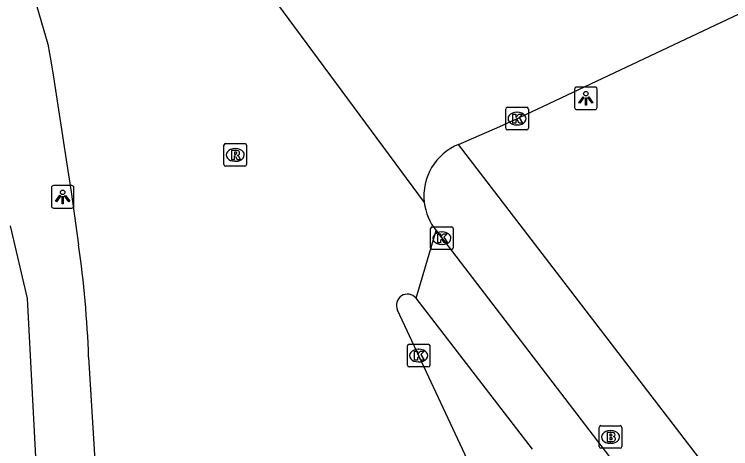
# Model space of a CAD drawing. Extents: x 159040 to 160094, y 381214 to 382518.
# Drawn here: x 159185.96 to 159217.67, y 381300.11 to 381319.36 of the extents above; entities that cross this region are included whole.
import ezdxf

# ---------------------------------------------------------------- set-up
doc = ezdxf.new("R2010")
doc.units = 0
for name, color, linetype in [('IMGEO_Brandkraan', 7, 'Continuous'), ('IMGEO_Fietspad_gesloten', 7, 'Continuous'), ('IMGEO_Kolk', 7, 'Continuous'), ('IMGEO_Lichtpunt', 7, 'Continuous'), ('IMGEO_Rijbaan_lokaal_gesloten', 7, 'Continuous'), ('IMGEO_Rioolput', 7, 'Continuous'), ('IMGEO_Voetpad_open', 7, 'Continuous')]:
    doc.layers.add(name, color=color, linetype=linetype)

msp = doc.modelspace()

# ---------------------------------------------------------------- linework, layer by layer
at = {"layer": 'IMGEO_Brandkraan'}
for p, q in [((159211.851, 381300.201), (159211.851, 381301.053)), ((159211.926, 381301.127), (159212.778, 381301.127)), ((159212.852, 381301.053), (159212.852, 381300.201)), ((159212.339, 381300.907), (159212.364, 381300.907)), ((159212.362, 381300.347), (159212.337, 381300.347)), ((159212.778, 381300.127), (159211.926, 381300.127))]:
    msp.add_line(p, q, dxfattribs=at)
for points in [[(159211.851, 381300.201), (159211.851, 381301.053)], [(159211.926, 381301.127), (159212.778, 381301.127)], [(159212.852, 381301.053), (159212.852, 381300.201)], [(159212.199, 381300.827), (159212.199, 381300.427), (159212.412, 381300.427)], [(159212.43, 381300.827), (159212.199, 381300.827)], [(159212.378, 381300.746), (159212.324, 381300.746), (159212.324, 381300.67)], [(159212.324, 381300.67), (159212.377, 381300.67)], [(159212.386, 381300.594), (159212.324, 381300.594), (159212.324, 381300.513)], [(159212.324, 381300.513), (159212.386, 381300.513)], [(159212.778, 381300.127), (159211.926, 381300.127)]]:
    msp.add_lwpolyline(points, dxfattribs=at)
for centre, radius, start, end in [((159211.928, 381301.051), 0.0765, 91.552, 178.448), ((159211.928, 381301.051), 0.0765, 91.552, 178.448), ((159212.776, 381301.051), 0.0765, 1.552, 88.448), ((159212.776, 381301.051), 0.0765, 1.552, 88.448), ((159212.379, 381300.708), 0.0379, 267.8285, 90.9355), ((159212.434, 381300.682), 0.145, 59.4692, 91.5367), ((159212.459, 381300.729), 0.0922, 285.5137, 58.1501), ((159212.464, 381300.537), 0.105, 301.3115, 78.989), ((159212.387, 381300.553), 0.0404, 269.8759, 90.5077), ((159212.418, 381300.678), 0.251, 268.6676, 293.5347), ((159211.928, 381300.203), 0.0765, 181.552, 268.448), ((159211.928, 381300.203), 0.0765, 181.552, 268.448), ((159212.776, 381300.203), 0.0765, 271.552, 358.448), ((159212.776, 381300.203), 0.0765, 271.552, 358.448)]:
    msp.add_arc(centre, radius, start, end, dxfattribs=at)
for centre, major_axis, ratio, start_param, end_param in [((159212.338, 381300.627), (-0.387, 0.002), 0.722429, 4.712389, 7.853982), ((159212.363, 381300.627), (-0.39, 0.002), 0.717154, 1.570796, 4.712389)]:
    msp.add_ellipse(centre, major_axis=major_axis, ratio=ratio, start_param=start_param, end_param=end_param, dxfattribs=at)
at = {"layer": 'IMGEO_Fietspad_gesloten'}
for points in [[(159204.627, 381309.774), (159217.802, 381292.557)], [(159208.891, 381300.088), (159203.741, 381306.778)]]:
    msp.add_lwpolyline(points, dxfattribs=at)
at = {"layer": 'IMGEO_Kolk'}
for p, q in [((159207.787, 381315.234), (159208.639, 381315.234)), ((159207.712, 381314.308), (159207.712, 381315.16)), ((159208.2, 381315.014), (159208.225, 381315.014)), ((159208.713, 381315.16), (159208.713, 381314.308)), ((159208.223, 381314.454), (159208.198, 381314.454)), ((159208.639, 381314.234), (159207.787, 381314.234)), ((159204.385, 381309.009), (159204.385, 381309.861)), ((159204.46, 381309.935), (159205.312, 381309.935)), ((159205.386, 381309.861), (159205.386, 381309.009)), ((159204.873, 381309.715), (159204.898, 381309.715)), ((159205.312, 381308.935), (159204.46, 381308.935)), ((159204.896, 381309.155), (159204.871, 381309.155)), ((159203.433, 381304.734), (159204.285, 381304.734)), ((159203.358, 381303.808), (159203.358, 381304.66)), ((159203.846, 381304.514), (159203.871, 381304.514)), ((159204.359, 381304.66), (159204.359, 381303.808)), ((159203.869, 381303.954), (159203.844, 381303.954)), ((159204.285, 381303.734), (159203.433, 381303.734))]:
    msp.add_line(p, q, dxfattribs=at)
for points in [[(159207.787, 381315.234), (159208.639, 381315.234)], [(159207.712, 381314.308), (159207.712, 381315.16)], [(159208.033, 381314.934), (159208.156, 381314.934), (159208.156, 381314.783), (159208.286, 381314.934), (159208.45, 381314.934), (159208.304, 381314.783), (159208.457, 381314.534), (159208.305, 381314.534), (159208.22, 381314.698), (159208.156, 381314.631), (159208.156, 381314.534), (159208.033, 381314.534), (159208.033, 381314.934)], [(159208.713, 381315.16), (159208.713, 381314.308)], [(159208.639, 381314.234), (159207.787, 381314.234)], [(159204.385, 381309.009), (159204.385, 381309.861)], [(159204.46, 381309.935), (159205.312, 381309.935)], [(159205.386, 381309.861), (159205.386, 381309.009)], [(159204.706, 381309.635), (159204.829, 381309.635), (159204.829, 381309.484), (159204.959, 381309.635), (159205.123, 381309.635), (159204.977, 381309.484), (159205.13, 381309.235), (159204.978, 381309.235), (159204.893, 381309.399), (159204.829, 381309.332), (159204.829, 381309.235), (159204.706, 381309.235), (159204.706, 381309.635)], [(159205.312, 381308.935), (159204.46, 381308.935)], [(159203.433, 381304.734), (159204.285, 381304.734)], [(159203.358, 381303.808), (159203.358, 381304.66)], [(159203.679, 381304.434), (159203.802, 381304.434), (159203.802, 381304.283), (159203.932, 381304.434), (159204.096, 381304.434), (159203.95, 381304.283), (159204.103, 381304.034), (159203.951, 381304.034), (159203.866, 381304.198), (159203.802, 381304.131), (159203.802, 381304.034), (159203.679, 381304.034), (159203.679, 381304.434)], [(159204.359, 381304.66), (159204.359, 381303.808)], [(159204.285, 381303.734), (159203.433, 381303.734)]]:
    msp.add_lwpolyline(points, dxfattribs=at)
for centre, start, end in [((159207.789, 381315.158), 91.552, 178.448), ((159207.789, 381315.158), 91.552, 178.448), ((159208.637, 381315.158), 1.552, 88.448), ((159208.637, 381315.158), 1.552, 88.448), ((159207.789, 381314.31), 181.552, 268.448), ((159207.789, 381314.31), 181.552, 268.448), ((159208.637, 381314.31), 271.552, 358.448), ((159208.637, 381314.31), 271.552, 358.448), ((159204.462, 381309.859), 91.552, 178.448), ((159204.462, 381309.859), 91.552, 178.448), ((159205.31, 381309.859), 1.552, 88.448), ((159205.31, 381309.859), 1.552, 88.448), ((159204.462, 381309.011), 181.552, 268.448), ((159204.462, 381309.011), 181.552, 268.448), ((159205.31, 381309.011), 271.552, 358.448), ((159205.31, 381309.011), 271.552, 358.448), ((159203.435, 381304.658), 91.552, 178.448), ((159203.435, 381304.658), 91.552, 178.448), ((159204.283, 381304.658), 1.552, 88.448), ((159204.283, 381304.658), 1.552, 88.448), ((159203.435, 381303.81), 181.552, 268.448), ((159203.435, 381303.81), 181.552, 268.448), ((159204.283, 381303.81), 271.552, 358.448), ((159204.283, 381303.81), 271.552, 358.448)]:
    msp.add_arc(centre, 0.0765, start, end, dxfattribs=at)
for centre, major_axis, ratio, start_param, end_param in [((159208.199, 381314.734), (-0.387, 0.002), 0.722429, 4.712389, 7.853982), ((159208.224, 381314.734), (-0.39, 0.002), 0.717154, 1.570796, 4.712389), ((159204.872, 381309.435), (-0.387, 0.002), 0.722429, 4.712389, 7.853982), ((159204.897, 381309.435), (-0.39, 0.002), 0.717154, 1.570796, 4.712389), ((159203.845, 381304.234), (-0.387, 0.002), 0.722429, 4.712389, 7.853982), ((159203.87, 381304.234), (-0.39, 0.002), 0.717154, 1.570796, 4.712389)]:
    msp.add_ellipse(centre, major_axis=major_axis, ratio=ratio, start_param=start_param, end_param=end_param, dxfattribs=at)
at = {"layer": 'IMGEO_Lichtpunt'}
for p, q in [((159210.761, 381316.039), (159210.761, 381315.232)), ((159210.761, 381316.039), (159210.761, 381315.232)), ((159211.663, 381316.134), (159210.855, 381316.134)), ((159211.663, 381316.134), (159210.855, 381316.134)), ((159211.757, 381315.232), (159211.757, 381316.039)), ((159211.757, 381315.232), (159211.757, 381316.039)), ((159210.855, 381315.138), (159211.663, 381315.138)), ((159210.855, 381315.138), (159211.663, 381315.138)), ((159188.502, 381311.766), (159187.694, 381311.766)), ((159188.502, 381311.766), (159187.694, 381311.766)), ((159187.6, 381311.671), (159187.6, 381310.864)), ((159187.6, 381311.671), (159187.6, 381310.864)), ((159188.596, 381310.864), (159188.596, 381311.671)), ((159188.596, 381310.864), (159188.596, 381311.671)), ((159187.694, 381310.77), (159188.502, 381310.77)), ((159187.694, 381310.77), (159188.502, 381310.77))]:
    msp.add_line(p, q, dxfattribs=at)
for points in [[(159211.135, 381315.703), (159211.174, 381315.675), (159210.986, 381315.413), (159210.948, 381315.44), (159211.135, 381315.703)], [(159211.237, 381315.655), (159211.284, 381315.655), (159211.284, 381315.333), (159211.237, 381315.333), (159211.237, 381315.655)], [(159211.347, 381315.675), (159211.385, 381315.702), (159211.572, 381315.44), (159211.533, 381315.412), (159211.347, 381315.675)], [(159187.974, 381311.335), (159188.013, 381311.307), (159187.825, 381311.045), (159187.787, 381311.072), (159187.974, 381311.335)], [(159188.076, 381311.287), (159188.123, 381311.287), (159188.123, 381310.965), (159188.076, 381310.965), (159188.076, 381311.287)], [(159188.186, 381311.307), (159188.224, 381311.334), (159188.411, 381311.072), (159188.372, 381311.044), (159188.186, 381311.307)]]:
    msp.add_lwpolyline(points, dxfattribs=at)
for centre in [(159211.26, 381315.837), (159188.099, 381311.469)]:
    msp.add_circle(centre, 0.0994, dxfattribs=at)
for centre, start, end in [((159210.855, 381316.039), 90, 180), ((159210.855, 381316.039), 90, 180), ((159211.663, 381316.039), 0, 90), ((159211.663, 381316.039), 0, 90), ((159210.855, 381315.232), 180, 270), ((159210.855, 381315.232), 180, 270), ((159211.663, 381315.232), 270, 0), ((159211.663, 381315.232), 270, 360), ((159187.694, 381311.671), 90, 180), ((159187.694, 381311.671), 90, 180), ((159188.502, 381311.671), 0, 90), ((159188.502, 381311.671), 0, 90), ((159187.694, 381310.864), 180, 270), ((159187.694, 381310.864), 180, 270), ((159188.502, 381310.864), 270, 0), ((159188.502, 381310.864), 270, 360)]:
    msp.add_arc(centre, 0.0946, start, end, dxfattribs=at)
at = {"layer": 'IMGEO_Rijbaan_lokaal_gesloten'}
for points in [[(159205.625, 381313.592), (159207.455, 381314.381), (159208.328, 381314.79), (159225.919, 381323.116), (159232.721, 381326.338), (159244.02, 381331.744), (159259.828, 381339.216), (159276.504, 381347.102), (159281.002, 381349.59)], [(159186.135, 381322.556), (159187.438, 381318.03), (159187.591, 381317.206), (159187.697, 381316.568), (159188.286, 381312.716), (159188.474, 381311.488), (159188.805, 381309.141)], [(159196.558, 381321.242), (159204.106, 381311.021)], [(159203.741, 381306.778), (159204.627, 381309.774)], [(159206.654, 381298.258), (159202.92, 381306.243)], [(159189.249, 381304.156), (159189.601, 381298.382)]]:
    msp.add_lwpolyline(points, dxfattribs=at)
for centre, radius, start, end in [((159206.552, 381311.31), 2.463, 112.1013, 186.7477), ((159206.545, 381311.308), 2.456, 186.7019, 218.6487), ((159143.407, 381302.585), 45.869, 1.9625, 8.217), ((159203.363, 381306.461), 0.494, 39.995, 206.1851)]:
    msp.add_arc(centre, radius, start, end, dxfattribs=at)
at = {"layer": 'IMGEO_Rioolput'}
for p, q in [((159195.312, 381313.626), (159196.164, 381313.626)), ((159195.237, 381312.7), (159195.237, 381313.552)), ((159195.725, 381313.406), (159195.75, 381313.406)), ((159196.238, 381313.552), (159196.238, 381312.7)), ((159195.748, 381312.846), (159195.723, 381312.846)), ((159196.164, 381312.626), (159195.312, 381312.626))]:
    msp.add_line(p, q, dxfattribs=at)
for points in [[(159195.312, 381313.626), (159196.164, 381313.626)], [(159195.237, 381312.7), (159195.237, 381313.552)], [(159195.826, 381313.324), (159195.574, 381313.326), (159195.574, 381312.926)], [(159196.238, 381313.552), (159196.238, 381312.7)], [(159195.574, 381312.926), (159195.698, 381312.926), (159195.698, 381313.088), (159195.709, 381313.088)], [(159195.752, 381313.245), (159195.698, 381313.245), (159195.698, 381313.164)], [(159195.698, 381313.164), (159195.75, 381313.164)], [(159195.756, 381313.059), (159195.827, 381312.926), (159195.967, 381312.926), (159195.902, 381313.052)], [(159196.164, 381312.626), (159195.312, 381312.626)]]:
    msp.add_lwpolyline(points, dxfattribs=at)
for centre, radius, start, end in [((159195.314, 381313.55), 0.0765, 91.552, 178.448), ((159195.314, 381313.55), 0.0765, 91.552, 178.448), ((159196.162, 381313.55), 0.0765, 1.552, 88.448), ((159196.162, 381313.55), 0.0765, 1.552, 88.448), ((159195.825, 381313.214), 0.109, 350.3612, 89.416), ((159195.708, 381313.035), 0.0533, 26.0293, 88.6989), ((159195.734, 381313.353), 0.19, 274.7715, 282.9687), ((159195.758, 381313.149), 0.0964, 77.0061, 93.1865), ((159195.772, 381313.206), 0.0378, 276.6634, 79.6772), ((159195.823, 381313.214), 0.112, 277.5842, 350.9817), ((159195.807, 381312.999), 0.108, 29.5134, 73.7905), ((159195.314, 381312.702), 0.0765, 181.552, 268.448), ((159195.314, 381312.702), 0.0765, 181.552, 268.448), ((159196.162, 381312.702), 0.0765, 271.552, 358.448), ((159196.162, 381312.702), 0.0765, 271.552, 358.448)]:
    msp.add_arc(centre, radius, start, end, dxfattribs=at)
for centre, major_axis, ratio, start_param, end_param in [((159195.724, 381313.126), (-0.387, 0.002), 0.722429, 4.712389, 7.853982), ((159195.749, 381313.126), (-0.39, 0.002), 0.717154, 1.570796, 4.712389)]:
    msp.add_ellipse(centre, major_axis=major_axis, ratio=ratio, start_param=start_param, end_param=end_param, dxfattribs=at)
at = {"layer": 'IMGEO_Voetpad_open'}
for points in [[(159218.979, 381296.165), (159205.625, 381313.592)], [(159187.645, 381285.734), (159186.535, 381306.759), (159185.783, 381309.99)]]:
    msp.add_lwpolyline(points, dxfattribs=at)

doc.saveas('drawing.dxf')
